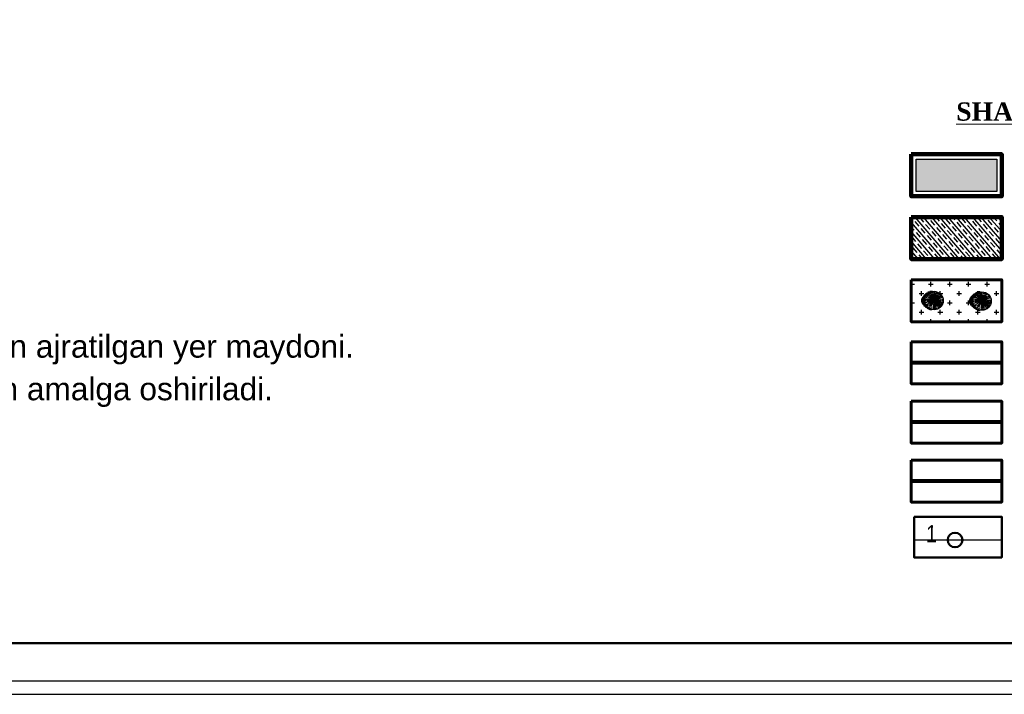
# Model space of a CAD drawing. Header units: millimetres. Extents: x -257011 to 237647566, y 2784933 to 6706507.
# Tile 352 of 451: x 9897041 to 9961610, y 5788658 to 5832894. Entities that reach past the tile are written whole.
import ezdxf

# ---------------------------------------------------------------- set-up
doc = ezdxf.new("R2010")
doc.units = ezdxf.units.MM
doc.header["$LTSCALE"] = 1000
for name, color, linetype in [('(002) Рамка', 7, 'Continuous'), ('(040) Ограда', 7, 'Continuous'), ('TREE', 74, 'Continuous')]:
    doc.layers.add(name, color=color, linetype=linetype)
doc.layers.add('Ф А С А Д', color=250, linetype='Continuous', lineweight=15)
doc.styles.add('ATTR', font='romans.shx', dxfattribs={"width": 0.8, "height": 0.470416})
doc.styles.add('Roman', font='romans')
doc.styles.get("Standard").update_dxf_attribs({"font": 'ARIALN.TTF'})
doc.linetypes.add('FENCELINE1', pattern='A,6.35,-2.54,[133,ltypeshp.shx,S=2.54,R=0,X=-2.54,Y=0],-2.54,25.4', length=36.83)
doc.linetypes.add('KANALIS_K', pattern='A,1,["<",Standard,S=1.8,R=0,X=-0.9,Y=-0.9],3,-1,["К",Standard,S=1.8,R=0,X=-0.9,Y=-0.9],-1,10', length=16)

# ---------------------------------------------------------------- blocks, each defined once
blk = doc.blocks.new('16')
h = blk.add_hatch(color=256)
h.dxf.hatch_style = 1
h.set_gradient(color1=(153, 204, 102), one_color=1, tint=1, name='SPHERICAL')
h.paths.add_polyline_path([(16382639, 10776741, 1), (16386324, 10776741, 1)])
blk.add_circle((16384481, 10776741), 1842)
at = {"layer": 'TREE'}
for p, q in [((16383317, 10777634), (16383020, 10777862)), ((16383442, 10777780), (16383179, 10778043)), ((16383584, 10777909), (16383360, 10778202)), ((16383746, 10778014), (16383560, 10778336)), ((16384481, 10776741), (16383643, 10777834)), ((16384481, 10776741), (16383791, 10777937)), ((16384102, 10778156), (16384005, 10778520)), ((16384481, 10776741), (16384124, 10778075)), ((16384290, 10778196), (16384241, 10778567)), ((16384481, 10776741), (16384302, 10778103)), ((16384481, 10778583), (16384481, 10778214)), ((16384481, 10778122), (16384481, 10776741)), ((16384481, 10776741), (16384661, 10778103)), ((16384481, 10776741), (16385172, 10777937)), ((16384481, 10776741), (16385320, 10777834)), ((16384673, 10778196), (16384722, 10778567)), ((16384938, 10778583), (16385310, 10778583)), ((16385044, 10778100), (16385186, 10778442)), ((16385074, 10778491), (16385524, 10778491)), ((16385282, 10778398), (16385700, 10778398)), ((16385378, 10777909), (16385603, 10778202)), ((16385450, 10778306), (16385862, 10778306)), ((16385595, 10778214), (16385999, 10778214)), ((16385646, 10777634), (16385943, 10777862)), ((16385701, 10778122), (16386115, 10778122)), ((16385799, 10778030), (16386226, 10778030)), ((16385881, 10777938), (16386324, 10777938)), ((16385956, 10777846), (16386436, 10777846)), ((16382639, 10776741), (16383008, 10776741)), ((16383020, 10776933), (16382655, 10776981)), ((16383020, 10776548), (16382655, 10776500)), ((16383056, 10777122), (16382702, 10777217)), ((16383119, 10777305), (16382780, 10777445)), ((16383119, 10776176), (16382780, 10776036)), ((16383208, 10777476), (16382886, 10777662)), ((16383208, 10776005), (16382886, 10775819)), ((16383317, 10775847), (16383020, 10775619)), ((16384481, 10776741), (16383100, 10776741)), ((16384481, 10776741), (16383114, 10776920)), ((16384481, 10776741), (16383114, 10776561)), ((16384481, 10776741), (16383147, 10777098)), ((16384481, 10776741), (16383207, 10777268)), ((16384481, 10776741), (16383207, 10776213)), ((16384481, 10776741), (16383285, 10777431)), ((16384481, 10776741), (16383285, 10776050)), ((16384481, 10776741), (16383384, 10777583)), ((16384481, 10776741), (16383384, 10775898)), ((16384481, 10776741), (16383504, 10777717)), ((16384481, 10776741), (16383504, 10775764)), ((16384481, 10776741), (16383643, 10775648)), ((16384481, 10776741), (16383791, 10775544)), ((16384481, 10776741), (16383956, 10775471)), ((16384481, 10776741), (16384124, 10775406)), ((16384481, 10776741), (16385458, 10777717)), ((16384481, 10776741), (16385678, 10777431)), ((16384481, 10776741), (16385816, 10777098)), ((16384481, 10776741), (16385848, 10776920)), ((16384481, 10776741), (16385863, 10776741)), ((16384481, 10776741), (16385458, 10775764)), ((16384481, 10776741), (16385816, 10776383)), ((16384481, 10776741), (16385678, 10776050)), ((16384481, 10776741), (16385848, 10776561)), ((16384481, 10776741), (16385320, 10775648)), ((16384481, 10776741), (16385172, 10775544)), ((16384481, 10776741), (16384839, 10775406)), ((16384481, 10776741), (16385007, 10775471)), ((16384481, 10776741), (16384661, 10775378)), ((16384481, 10775359), (16384481, 10776741)), ((16385646, 10775847), (16385943, 10775619)), ((16385755, 10777476), (16386077, 10777662)), ((16385755, 10776005), (16386077, 10775819)), ((16385844, 10776176), (16386183, 10776036)), ((16385907, 10777122), (16386261, 10777217)), ((16385942, 10776548), (16386308, 10776500)), ((16386324, 10776741), (16385955, 10776741)), ((16386517, 10777754), (16386019, 10777754)), ((16386085, 10777662), (16386598, 10777662)), ((16386124, 10777569), (16386671, 10777569)), ((16386680, 10775912), (16386132, 10775912)), ((16386744, 10777477), (16386171, 10777477)), ((16386171, 10776004), (16386744, 10776004)), ((16386812, 10777385), (16386207, 10777385)), ((16386812, 10776096), (16386211, 10776096)), ((16386238, 10777293), (16386872, 10777293)), ((16386242, 10776188), (16386872, 10776188)), ((16386928, 10776280), (16386262, 10776280)), ((16386924, 10777201), (16386269, 10777201)), ((16386285, 10776372), (16386975, 10776372)), ((16386289, 10777109), (16386975, 10777109)), ((16387013, 10777017), (16386304, 10777017)), ((16387005, 10776464), (16386305, 10776464)), ((16386313, 10776556), (16387035, 10776556)), ((16386316, 10776925), (16387043, 10776925)), ((16387056, 10776833), (16386320, 10776833)), ((16387056, 10776648), (16386324, 10776648)), ((16386328, 10776741), (16387065, 10776741)), ((16383584, 10775572), (16383360, 10775279)), ((16383746, 10775467), (16383560, 10775145)), ((16383918, 10775381), (16383776, 10775039)), ((16384102, 10775325), (16384005, 10774961)), ((16384481, 10774898), (16384481, 10775267)), ((16384673, 10775285), (16384722, 10774914)), ((16384861, 10775325), (16384958, 10774961)), ((16384868, 10774898), (16385306, 10774898)), ((16385044, 10775381), (16385186, 10775039)), ((16385511, 10774991), (16385058, 10774991)), ((16385217, 10775467), (16385402, 10775145)), ((16385310, 10775083), (16385695, 10775083)), ((16385378, 10775572), (16385603, 10775279)), ((16385849, 10775175), (16385446, 10775175)), ((16385521, 10775701), (16385784, 10775438)), ((16385587, 10775267), (16385995, 10775267)), ((16386119, 10775359), (16385697, 10775359)), ((16385795, 10775451), (16386230, 10775451)), ((16386333, 10775543), (16385881, 10775543)), ((16385956, 10775635), (16386427, 10775635)), ((16386517, 10775727), (16386023, 10775727)), ((16386081, 10775819), (16386603, 10775819))]:
    blk.add_line(p, q, dxfattribs=at)
at = {"layer": 'TREE', "style": 'ATTR', "width": 0.8, "flags": 9}
blk.add_attdef('ESTCODE', (16384481, 10776741), '', height=21.5, dxfattribs=at)

msp = doc.modelspace()

# ---------------------------------------------------------------- hatches: boundary and pattern name
at = {"layer": '(040) Ограда', "linetype": 'KANALIS_K', "ltscale": 1000}
h = msp.add_hatch(color=256, dxfattribs=at)
h.set_gradient(color1=(255, 0, 0), color2=(209, 0, 0), one_color=1, tint=0.41, name='INVSPHERICAL')
h.paths.add_polyline_path([(9961117.982, 5823743.538), (9955828.995, 5823743.538), (9955828.995, 5821636.483), (9961117.982, 5821636.483)])
h = msp.add_hatch()
h.set_pattern_fill('JIS_STN_1E', color=252, scale=409.261234, angle=265.68321321, style=0)
h.set_pattern_definition([(310.683213, (4836870.22, 5063345.75), (310.353172, 266.78768), []), (310.683213, (4836848.5, 5063058.04), (310.353172, 266.78768), [409.261234, -204.630617])])
h.paths.add_polyline_path([(9961439.813, 5819951.894), (9955507.164, 5819951.894), (9955507.164, 5817201.178), (9961439.813, 5817201.178)])
h = msp.add_hatch()
h.set_pattern_fill('CROSS', color=94, scale=2455.567402, style=0)
h.set_pattern_definition([(0, (-603831456.25, -125654917.3), (613.89185054, 613.89185054), [306.9459253, -920.8377758]), (90, (-603831302.8, -125655070.8), (-613.89185054, 613.89185054), [306.9459253, -920.8377758])])
h.paths.add_polyline_path([(9961439.813, 5815843.347), (9955507.164, 5815843.347), (9955507.164, 5813092.631), (9961439.813, 5813092.631)])

# ---------------------------------------------------------------- linework, layer by layer
at = {"layer": '(002) Рамка', "color": 1, "linetype": 'FENCELINE1', "lineweight": 80, "ltscale": 0.1}
msp.add_line((9961439.813, 5806501.366), (9955507.164, 5806501.366), dxfattribs=at)
at = {"layer": '(002) Рамка', "color": 14, "linetype": 'FENCELINE1', "lineweight": 80, "ltscale": 0.1}
msp.add_line((9961439.813, 5802643.289), (9955507.164, 5802643.289), dxfattribs=at)
at = {"color": 1, "linetype": 'FENCELINE1', "lineweight": 80, "ltscale": 250}
msp.add_line((9961439.813, 5810395.225), (9955507.164, 5810395.225), dxfattribs=at)
at = {"color": 222, "lineweight": 30}
msp.add_line((9955696.088, 5798777.864), (9961439.813, 5798777.864), dxfattribs=at)
at = {"color": 5}
msp.add_lwpolyline([(9821687.281, 5789542.175), (10116156.977, 5789542.175), (10116156.977, 5997774.318), (9821687.281, 5997774.318)], close=True, dxfattribs=at)
at = {"lineweight": 120}
msp.add_lwpolyline([(9955507.164, 5824065.368), (9961439.813, 5824065.368), (9961439.813, 5821314.653), (9955507.164, 5821314.653)], close=True, dxfattribs=at)
at = {"lineweight": 30}
msp.add_lwpolyline([(9955828.995, 5823743.538), (9961117.982, 5823743.538), (9961117.982, 5821636.483), (9955828.995, 5821636.483)], close=True, dxfattribs=at)
at = {"lineweight": 106}
msp.add_lwpolyline([(9955507.164, 5819951.894), (9961439.813, 5819951.894), (9961439.813, 5817201.178), (9955507.164, 5817201.178)], close=True, dxfattribs=at)
at = {"lineweight": 60}
for points in [[(9955507.164, 5815843.347), (9961439.813, 5815843.347), (9961439.813, 5813092.631), (9955507.164, 5813092.631)], [(9955507.164, 5811770.583), (9961439.813, 5811770.583), (9961439.813, 5809019.867), (9955507.164, 5809019.867)], [(9955507.164, 5807876.724), (9961439.813, 5807876.724), (9961439.813, 5805126.008), (9955507.164, 5805126.008)], [(9955507.164, 5804018.647), (9961439.813, 5804018.647), (9961439.813, 5801267.932), (9955507.164, 5801267.932)]]:
    msp.add_lwpolyline(points, close=True, dxfattribs=at)
at = {"lineweight": 50}
msp.add_lwpolyline([(9955696.088, 5800298.426), (9961439.813, 5800298.426), (9961439.813, 5797635.307), (9955696.088, 5797635.307)], close=True, dxfattribs=at)
at = {"color": 222, "lineweight": 50}
msp.add_circle((9958379.026, 5798777.864), 478.858, dxfattribs=at)
at = {"layer": 'Defpoints', "color": 4}
msp.add_lwpolyline([(9821687.281, 5998658.246), (9821687.281, 5788658.246), (9970187.281, 5788658.246), (9970187.281, 5998658.246)], close=True, dxfattribs=at)
at = {"layer": 'Ф А С А Д', "color": 5, "lineweight": 50}
msp.add_lwpolyline([(9831603.097, 5792021.129), (10113678.023, 5792021.129), (10113678.023, 5995295.364), (9831603.097, 5995295.364)], close=True, dxfattribs=at)

# ---------------------------------------------------------------- block references
at = {"color": 99, "true_color": 0x153819, "xscale": 0.3289026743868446, "yscale": 0.3289026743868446, "zscale": 0.3289026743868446, "rotation": 180.2062771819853}
for p in [(15333106.743, 9378353.537), (15336249.378, 9378319.356)]:
    msp.add_blockref('16', p, dxfattribs=at)

# ---------------------------------------------------------------- texts
at = {"color": 1, "lineweight": 15, "insert": (9958460.14, 5827472.831), "char_height": 1200, "attachment_point": 1}
msp.add_mtext('{\\fTimes New Roman|b1|i0|c204|p18;\\L\\C256;SHARTLI BELGILAR}', dxfattribs=at)
at = {"char_height": 1484.641859, "style": 'Roman'}
for s, insert, width, attachment_point in [('{\\fArial|b0|i0|c204|p34;1.^I1-\\fArial|b0|i0|c0|p34;20  \\fArial|b0|i0|c204|p34;nuqtalar      ichida qurilish uchun\\fArial|b0|i0|c0|p34; \\fArial|b0|i0|c204|p34;ajratilgan yer maydoni.}', (9889565.709, 5811251.831, 0), 67723.64579, 5), ('\\pi18148.64809,t23754.26974,93492.78231;{\\fArial|b0|i0|c0|p34;2.^I \\fArial|b0|i0|c204|p34;Qurilish belgilangan "A" nuqtasidan amalga oshiriladi.}', (9840235.854, 5808459.381), 79822.57247, 4)]:
    msp.add_mtext(s, dxfattribs=dict(at, insert=insert, width=width, attachment_point=attachment_point))
at = {"color": 1, "lineweight": 30, "insert": (9957204.296, 5799744.946), "char_height": 1128.2114, "width": 657.37287, "attachment_point": 3, "rotation": 359.24377899}
msp.add_mtext('{\\C222;1}', dxfattribs=at)

doc.saveas('drawing.dxf')
